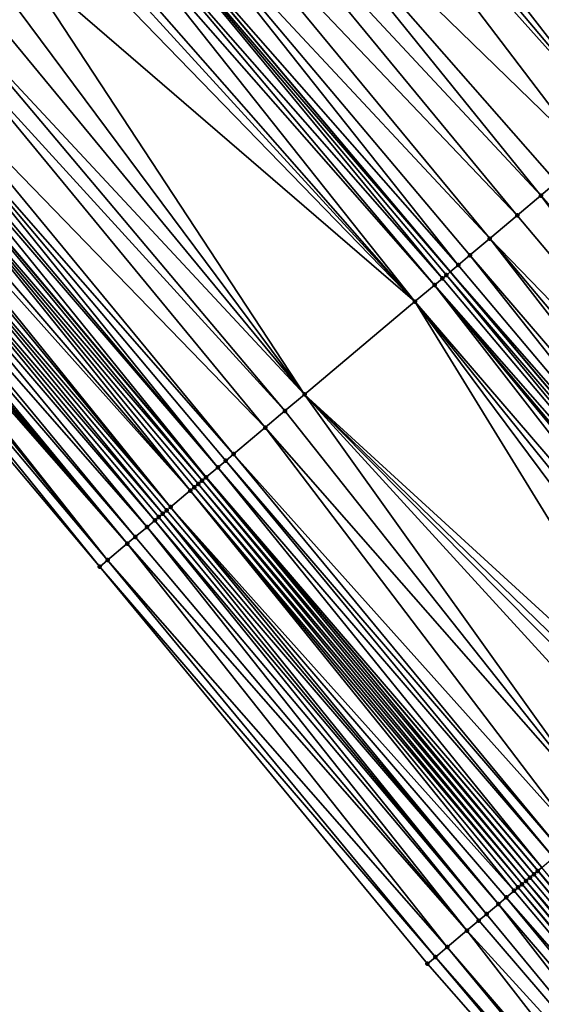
# Model space of a CAD drawing. Header units: feet. Extents: x 2004186 to 2014793, y 836912 to 864902.
# Tile 470 of 656: x 2007667 to 2007687, y 851628 to 851667. Entities that reach past the tile are written whole.
import ezdxf

# ---------------------------------------------------------------- set-up
doc = ezdxf.new("R2010")
doc.units = ezdxf.units.FT
doc.header["$LTSCALE"] = 100
doc.header["$MEASUREMENT"] = 0
for name, color, linetype, lineweight in [('EP_Travel Lane', 5, 'Continuous', 40), ('GPL_Skip Line', 2, 'Continuous', 40), ('Road Shots', 4, 'Continuous', 200), ('Road X-Section', 30, 'Continuous', 13)]:
    doc.layers.add(name, color=color, linetype=linetype, lineweight=lineweight)
doc.layers.add('I-77 SB_MM21-27-Surface-Border', color=7, linetype='Continuous')
doc.layers.add('I-77 SB_MM21-27-Surface-TIN', color=7, linetype='Continuous')

msp = doc.modelspace()

# ---------------------------------------------------------------- linework, layer by layer
at = {"layer": 'EP_Travel Lane'}
msp.add_polyline3d([(2007751.491628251, 851557.1347434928, 433.8221837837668), (2007738.599280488, 851572.4246686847, 433.8977102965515), (2007725.706973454, 851587.7145455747, 433.9901244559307), (2007712.814590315, 851603.0045127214, 434.0509528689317), (2007699.922222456, 851618.2944617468, 434.1181382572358), (2007687.02989276, 851633.584365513, 434.2011402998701), (2007674.137544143, 851648.8742917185, 434.2763241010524), (2007661.245206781, 851664.1642045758, 434.3561411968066), (2007648.352864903, 851679.4541227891, 434.4341039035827), (2007635.435319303, 851694.7164796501, 434.5035539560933), (2007622.506948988, 851709.976055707, 434.5856615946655), (2007609.578546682, 851725.2356695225, 434.6450565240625), (2007596.650155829, 851740.4952698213, 434.712679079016), (2007583.721765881, 851755.7548690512, 434.7808641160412), (2007570.793330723, 851771.014521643, 434.817005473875), (2007557.86489253, 851786.2741778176, 434.8509902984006)], dxfattribs=at)
at = {"layer": 'GPL_Skip Line'}
msp.add_polyline3d([(2007773.794784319, 851549.7693348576, 433.9359613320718), (2007760.925126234, 851565.0783076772, 434.0207287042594), (2007748.042018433, 851580.3759649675, 434.1063569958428), (2007735.158961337, 851595.6735620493, 434.2130335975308), (2007722.275788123, 851610.9712970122, 434.2715080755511), (2007709.392666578, 851626.2689706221, 434.3514310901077), (2007696.509546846, 851641.5666420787, 434.4321068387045), (2007683.62636174, 851656.8643911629, 434.4856448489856), (2007670.743281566, 851672.1620156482, 434.5827413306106), (2007657.860085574, 851687.4597776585, 434.6317604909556), (2007644.972511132, 851702.753757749, 434.7048551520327), (2007632.083729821, 851718.0467450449, 434.7708450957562), (2007619.194925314, 851733.3397598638, 434.8203452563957), (2007606.306136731, 851748.632755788, 434.8811657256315), (2007593.417325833, 851763.9257781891, 434.9261233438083), (2007580.528480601, 851779.2188413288, 434.9466733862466)], dxfattribs=at)
at = {"layer": 'I-77 SB_MM21-27-Surface-Border', "color": 3, "linetype": 'ByBlock', "lineweight": -2}
msp.add_polyline3d([(2007748.533134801, 851554.6438191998, 433.6980533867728), (2007735.956018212, 851570.1990990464, 433.7983532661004), (2007722.46096869, 851584.9814628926, 433.8715719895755), (2007709.577796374, 851600.2791967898, 433.9304032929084), (2007695.929557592, 851614.9329793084, 433.9159079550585), (2007682.740472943, 851629.9729969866, 433.9928326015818), (2007670.010384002, 851645.3994379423, 434.0954761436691), (2007657.127339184, 851660.6970204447, 434.2072325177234), (2007644.244259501, 851675.9946443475, 434.3045426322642), (2007631.514199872, 851691.412070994, 434.4080055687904), (2007618.778440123, 851706.8338388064, 434.5386518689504), (2007606.348436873, 851722.5135077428, 434.5947988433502), (2007593.765561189, 851738.064219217, 434.692449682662), (2007581.794372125, 851754.1305269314, 434.7645303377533), (2007568.599676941, 851769.1657998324, 434.793076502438), (2007555.863779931, 851784.58773051, 434.8261248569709)], dxfattribs=at)
at = {"layer": 'I-77 SB_MM21-27-Surface-TIN', "color": 128, "linetype": 'ByBlock', "lineweight": -2}
for points in [[(2007680.227551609, 851680.1500455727, 434.4320473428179), (2007680.074587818, 851680.0211965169, 434.4379260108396), (2007693.11066745, 851664.8523787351, 434.3497449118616)], [(2007680.227551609, 851680.1500455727, 434.4320473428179), (2007693.263614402, 851664.9812477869, 434.3368755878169), (2007680.380496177, 851680.2789174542, 434.4181888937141)], [(2007680.227551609, 851680.1500455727, 434.4320473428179), (2007693.11066745, 851664.8523787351, 434.3497449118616), (2007693.263614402, 851664.9812477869, 434.3368755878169)], [(2007680.380496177, 851680.2789174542, 434.4181888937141), (2007695.251897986, 851666.6565772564, 434.1584584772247), (2007695.404835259, 851666.785457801, 434.1415714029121)], [(2007680.380496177, 851680.2789174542, 434.4181888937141), (2007695.098955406, 851666.5277030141, 434.1731423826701), (2007695.251897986, 851666.6565772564, 434.1584584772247)], [(2007680.380496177, 851680.2789174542, 434.4181888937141), (2007694.487172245, 851666.0122212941, 434.2265469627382), (2007695.098955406, 851666.5277030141, 434.1731423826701)], [(2007680.380496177, 851680.2789174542, 434.4181888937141), (2007694.334207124, 851665.8833738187, 434.2318733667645), (2007694.487172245, 851666.0122212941, 434.2265469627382)], [(2007680.380496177, 851680.2789174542, 434.4181888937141), (2007694.181256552, 851665.7545090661, 434.2432397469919), (2007694.334207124, 851665.8833738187, 434.2318733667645)], [(2007680.380496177, 851680.2789174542, 434.4181888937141), (2007693.569472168, 851665.2390287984, 434.2961366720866), (2007694.181256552, 851665.7545090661, 434.2432397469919)], [(2007680.380496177, 851680.2789174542, 434.4181888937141), (2007693.4165386, 851665.1101438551, 434.3145615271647), (2007693.569472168, 851665.2390287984, 434.2961366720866)], [(2007680.380496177, 851680.2789174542, 434.4181888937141), (2007693.263614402, 851664.9812477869, 434.3368755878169), (2007693.4165386, 851665.1101438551, 434.3145615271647)], [(2007679.462713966, 851679.5058224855, 434.4536828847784), (2007692.498781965, 851664.337018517, 434.3606735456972), (2007679.701829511, 851679.7072807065, 434.4364692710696)], [(2007679.768616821, 851679.7635499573, 434.4316613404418), (2007679.701829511, 851679.7072807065, 434.4364692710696), (2007692.651727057, 851664.4658897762, 434.3470324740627)], [(2007692.498781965, 851664.337018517, 434.3606735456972), (2007692.573054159, 851664.3996001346, 434.354049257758), (2007679.701829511, 851679.7072807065, 434.4364692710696)], [(2007692.651727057, 851664.4658897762, 434.3470324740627), (2007679.701829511, 851679.7072807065, 434.4364692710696), (2007692.573054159, 851664.3996001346, 434.354049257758)], [(2007679.921608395, 851679.8923660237, 434.4373154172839), (2007679.768616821, 851679.7635499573, 434.4316613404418), (2007692.651727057, 851664.4658897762, 434.3470324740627)], [(2007680.074587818, 851680.0211965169, 434.4379260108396), (2007679.921608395, 851679.8923660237, 434.4373154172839), (2007692.804716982, 851664.5947077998, 434.3520021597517)], [(2007679.921608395, 851679.8923660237, 434.4373154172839), (2007692.651727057, 851664.4658897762, 434.3470324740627), (2007692.804716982, 851664.5947077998, 434.3520021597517)], [(2007680.074587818, 851680.0211965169, 434.4379260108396), (2007692.957700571, 851664.7235333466, 434.354341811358), (2007693.11066745, 851664.8523787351, 434.3497449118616)], [(2007680.074587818, 851680.0211965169, 434.4379260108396), (2007692.804716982, 851664.5947077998, 434.3520021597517), (2007692.957700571, 851664.7235333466, 434.354341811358)], [(2007679.462713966, 851679.5058224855, 434.4536828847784), (2007679.003820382, 851679.1192779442, 434.4704010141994), (2007692.039895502, 851663.9504655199, 434.3803482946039)], [(2007679.462713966, 851679.5058224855, 434.4536828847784), (2007692.345827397, 851664.2081585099, 434.3703809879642), (2007692.498781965, 851664.337018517, 434.3606735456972)], [(2007679.462713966, 851679.5058224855, 434.4536828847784), (2007692.039895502, 851663.9504655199, 434.3803482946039), (2007692.345827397, 851664.2081585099, 434.3703809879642)], [(2007679.003820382, 851679.1192779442, 434.4704010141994), (2007678.544915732, 851678.7327465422, 434.4825257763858), (2007691.886923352, 851663.8216263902, 434.3827571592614)], [(2007679.003820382, 851679.1192779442, 434.4704010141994), (2007691.886923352, 851663.8216263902, 434.3827571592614), (2007692.039895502, 851663.9504655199, 434.3803482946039)], [(2007678.544915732, 851678.7327465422, 434.4825257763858), (2007677.933028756, 851678.2173880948, 434.4928346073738), (2007691.122062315, 851663.1774310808, 434.3946828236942)], [(2007678.544915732, 851678.7327465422, 434.4825257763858), (2007691.122062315, 851663.1774310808, 434.3946828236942), (2007691.886923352, 851663.8216263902, 434.3827571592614)], [(2007677.933028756, 851678.2173880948, 434.4928346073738), (2007677.3211309, 851677.7020425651, 434.4986275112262), (2007690.204217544, 851662.404410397, 434.4042086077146)], [(2007677.933028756, 851678.2173880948, 434.4928346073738), (2007690.204217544, 851662.404410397, 434.4042086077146), (2007691.122062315, 851663.1774310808, 434.3946828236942)], [(2007677.3211309, 851677.7020425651, 434.4986275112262), (2007676.862209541, 851677.315531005, 434.5038156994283), (2007690.204217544, 851662.404410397, 434.4042086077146)], [(2007676.862209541, 851677.315531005, 434.5038156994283), (2007674.567593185, 851675.3829845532, 434.5257892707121), (2007688.980429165, 851661.3737106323, 434.4188393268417)], [(2007676.862209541, 851677.315531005, 434.5038156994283), (2007688.980429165, 851661.3737106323, 434.4188393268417), (2007690.204217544, 851662.404410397, 434.4042086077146)], [(2007674.567593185, 851675.3829845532, 434.5257892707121), (2007673.496772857, 851674.4811287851, 434.5363083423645), (2007687.14473076, 851659.8276797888, 434.4342117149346)], [(2007674.567593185, 851675.3829845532, 434.5257892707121), (2007687.756627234, 851660.3430269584, 434.4278447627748), (2007688.980429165, 851661.3737106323, 434.4188393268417)], [(2007674.567593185, 851675.3829845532, 434.5257892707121), (2007687.14473076, 851659.8276797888, 434.4342117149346), (2007687.756627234, 851660.3430269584, 434.4278447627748)], [(2007673.496772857, 851674.4811287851, 434.5363083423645), (2007672.425967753, 851673.5792549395, 434.5531471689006), (2007686.226887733, 851659.0546570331, 434.4444618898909)], [(2007673.496772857, 851674.4811287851, 434.5363083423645), (2007686.226887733, 851659.0546570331, 434.4444618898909), (2007687.14473076, 851659.8276797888, 434.4342117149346)], [(2007672.425967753, 851673.5792549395, 434.5531471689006), (2007671.508145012, 851672.8062080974, 434.5718165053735), (2007685.156083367, 851658.1527823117, 434.4616081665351)], [(2007672.425967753, 851673.5792549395, 434.5531471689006), (2007685.156083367, 851658.1527823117, 434.4616081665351), (2007686.226887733, 851659.0546570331, 434.4444618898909)], [(2007671.508145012, 851672.8062080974, 434.5718165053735), (2007670.743281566, 851672.1620156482, 434.5827413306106), (2007683.932306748, 851657.1220685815, 434.4811210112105)], [(2007671.508145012, 851672.8062080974, 434.5718165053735), (2007684.391228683, 851657.5085794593, 434.4761707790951), (2007685.156083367, 851658.1527823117, 434.4616081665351)], [(2007671.508145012, 851672.8062080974, 434.5718165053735), (2007683.932306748, 851657.1220685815, 434.4811210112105), (2007684.391228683, 851657.5085794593, 434.4761707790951)], [(2007670.590302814, 851672.0331843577, 434.5824094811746), (2007670.131369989, 851671.646686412, 434.5828381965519), (2007683.320405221, 851656.6067274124, 434.4853902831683)], [(2007670.590302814, 851672.0331843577, 434.5824094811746), (2007683.62636174, 851656.8643911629, 434.4856448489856), (2007670.743281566, 851672.1620156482, 434.5827413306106)], [(2007670.590302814, 851672.0331843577, 434.5824094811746), (2007683.473389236, 851656.7355524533, 434.4879067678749), (2007683.62636174, 851656.8643911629, 434.4856448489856)], [(2007670.590302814, 851672.0331843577, 434.5824094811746), (2007683.320405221, 851656.6067274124, 434.4853902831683), (2007683.473389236, 851656.7355524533, 434.4879067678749)], [(2007683.932306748, 851657.1220685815, 434.4811210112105), (2007670.743281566, 851672.1620156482, 434.5827413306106), (2007683.62636174, 851656.8643911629, 434.4856448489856)], [(2007670.131369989, 851671.646686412, 434.5828381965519), (2007669.825402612, 851671.3890355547, 434.578075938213), (2007683.01445113, 851656.3490607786, 434.4861437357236)], [(2007670.131369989, 851671.646686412, 434.5828381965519), (2007683.01445113, 851656.3490607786, 434.4861437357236), (2007683.320405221, 851656.6067274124, 434.4853902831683)], [(2007669.825402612, 851671.3890355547, 434.578075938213), (2007669.060461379, 851670.7449354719, 434.5567103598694), (2007682.249515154, 851655.704954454, 434.4669611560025)], [(2007669.825402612, 851671.3890355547, 434.578075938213), (2007682.249515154, 851655.704954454, 434.4669611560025), (2007683.01445113, 851656.3490607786, 434.4861437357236)], [(2007668.754487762, 851670.4872920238, 434.5493578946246), (2007668.295522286, 851670.1008328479, 434.5362331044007), (2007682.249515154, 851655.704954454, 434.4669611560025)], [(2007669.060461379, 851670.7449354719, 434.5567103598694), (2007668.754487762, 851670.4872920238, 434.5493578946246), (2007682.249515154, 851655.704954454, 434.4669611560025)], [(2007668.295522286, 851670.1008328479, 434.5362331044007), (2007666.918628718, 851668.9414519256, 434.4980452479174), (2007682.249515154, 851655.704954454, 434.4669611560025)], [(2007666.918628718, 851668.9414519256, 434.4980452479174), (2007666.000706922, 851668.1685227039, 434.4755955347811), (2007677.965873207, 851652.0979596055, 434.3593394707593)], [(2007666.918628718, 851668.9414519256, 434.4980452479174), (2007677.965873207, 851652.0979596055, 434.3593394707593), (2007682.249515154, 851655.704954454, 434.4669611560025)], [(2007666.000706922, 851668.1685227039, 434.4755955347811), (2007665.235763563, 851667.5244251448, 434.4533475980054), (2007677.965873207, 851652.0979596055, 434.3593394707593)], [(2007665.235763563, 851667.5244251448, 434.4533475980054), (2007664.31784365, 851666.751493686, 434.4316799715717), (2007677.965873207, 851652.0979596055, 434.3593394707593)], [(2007664.31784365, 851666.751493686, 434.4316799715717), (2007663.705895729, 851666.2362076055, 434.4166900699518), (2007677.200951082, 851651.4538368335, 434.3459067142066)], [(2007664.31784365, 851666.751493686, 434.4316799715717), (2007677.200951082, 851651.4538368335, 434.3459067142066), (2007677.965873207, 851652.0979596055, 434.3593394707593)], [(2007663.705895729, 851666.2362076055, 434.4166900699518), (2007662.482017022, 851665.2056150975, 434.3938231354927), (2007676.436023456, 851650.8097205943, 434.3301901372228)], [(2007663.705895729, 851666.2362076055, 434.4166900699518), (2007676.436023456, 851650.8097205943, 434.3301901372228), (2007677.200951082, 851651.4538368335, 434.3459067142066)], [(2007662.482017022, 851665.2056150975, 434.3938231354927), (2007662.023054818, 851664.8191520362, 434.3820565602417), (2007675.212149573, 851649.7791223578, 434.3093274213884)], [(2007662.482017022, 851665.2056150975, 434.3938231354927), (2007675.212149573, 851649.7791223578, 434.3093274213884), (2007676.436023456, 851650.8097205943, 434.3301901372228)], [(2007662.023054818, 851664.8191520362, 434.3820565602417), (2007661.71706845, 851664.5615237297, 434.3694108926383), (2007674.600188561, 851649.2638518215, 434.288904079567)], [(2007662.023054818, 851664.8191520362, 434.3820565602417), (2007674.906176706, 851649.5214780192, 434.3022867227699), (2007675.212149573, 851649.7791223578, 434.3093274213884)], [(2007662.023054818, 851664.8191520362, 434.3820565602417), (2007674.600188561, 851649.2638518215, 434.288904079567), (2007674.906176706, 851649.5214780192, 434.3022867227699)], [(2007661.564082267, 851664.4327012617, 434.3659947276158), (2007661.258101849, 851664.175065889, 434.3558191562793), (2007674.141224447, 851648.8773910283, 434.2763452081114)], [(2007661.71706845, 851664.5615237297, 434.3694108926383), (2007661.564082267, 851664.4327012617, 434.3659947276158), (2007674.600188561, 851649.2638518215, 434.288904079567)], [(2007661.564082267, 851664.4327012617, 434.3659947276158), (2007674.141224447, 851648.8773910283, 434.2763452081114), (2007674.600188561, 851649.2638518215, 434.288904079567)], [(2007660.95216435, 851663.917379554, 434.3634596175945), (2007673.988244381, 851648.7485612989, 434.2754678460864), (2007661.245206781, 851664.1642045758, 434.3561411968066)], [(2007661.258101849, 851664.175065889, 434.3558191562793), (2007661.245206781, 851664.1642045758, 434.3561411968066), (2007674.137544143, 851648.8742917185, 434.2763241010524)], [(2007673.988244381, 851648.7485612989, 434.2754678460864), (2007674.137544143, 851648.8742917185, 434.2763241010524), (2007661.245206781, 851664.1642045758, 434.3561411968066)], [(2007661.258101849, 851664.175065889, 434.3558191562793), (2007674.137544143, 851648.8742917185, 434.2763241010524), (2007674.141224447, 851648.8773910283, 434.2763452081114)], [(2007660.95216435, 851663.917379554, 434.3634596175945), (2007660.493222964, 851663.5308917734, 434.3603347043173), (2007673.529242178, 851648.362145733, 434.2470978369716)], [(2007660.95216435, 851663.917379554, 434.3634596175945), (2007673.835255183, 851648.6197424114, 434.2708002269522), (2007673.988244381, 851648.7485612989, 434.2754678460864)], [(2007660.95216435, 851663.917379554, 434.3634596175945), (2007673.682241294, 851648.4909528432, 434.2558827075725), (2007673.835255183, 851648.6197424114, 434.2708002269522)], [(2007660.95216435, 851663.917379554, 434.3634596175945), (2007673.529242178, 851648.362145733, 434.2470978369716), (2007673.682241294, 851648.4909528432, 434.2558827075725)], [(2007660.187249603, 851663.2732480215, 434.353088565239), (2007660.034252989, 851663.1444379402, 434.3453420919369), (2007672.764293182, 851647.718054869, 434.2225103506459)], [(2007660.493222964, 851663.5308917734, 434.3603347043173), (2007660.187249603, 851663.2732480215, 434.353088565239), (2007673.529242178, 851648.362145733, 434.2470978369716)], [(2007660.187249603, 851663.2732480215, 434.353088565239), (2007672.764293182, 851647.718054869, 434.2225103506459), (2007673.529242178, 851648.362145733, 434.2470978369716)], [(2007659.728234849, 851662.8868473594, 434.3195077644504), (2007659.422272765, 851662.629190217, 434.3169427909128), (2007672.458307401, 851647.460425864, 434.2101091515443)], [(2007660.034252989, 851663.1444379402, 434.3453420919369), (2007659.728234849, 851662.8868473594, 434.3195077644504), (2007672.764293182, 851647.718054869, 434.2225103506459)], [(2007659.728234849, 851662.8868473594, 434.3195077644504), (2007672.611297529, 851647.5892436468, 434.2151629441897), (2007672.764293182, 851647.718054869, 434.2225103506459)], [(2007659.728234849, 851662.8868473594, 434.3195077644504), (2007672.458307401, 851647.460425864, 434.2101091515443), (2007672.611297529, 851647.5892436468, 434.2151629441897)], [(2007659.422272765, 851662.629190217, 434.3169427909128), (2007659.116287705, 851662.3715603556, 434.3048405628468), (2007672.152330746, 851647.2027860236, 434.2014959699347)], [(2007659.422272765, 851662.629190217, 434.3169427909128), (2007672.305322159, 851647.3316022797, 434.2070834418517), (2007672.458307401, 851647.460425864, 434.2101091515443)], [(2007659.422272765, 851662.629190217, 434.3169427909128), (2007672.152330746, 851647.2027860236, 434.2014959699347), (2007672.305322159, 851647.3316022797, 434.2070834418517)], [(2007659.116287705, 851662.3715603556, 434.3048405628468), (2007658.657298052, 851661.9851298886, 434.2816793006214), (2007671.846325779, 851646.9451798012, 434.1811300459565)], [(2007659.116287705, 851662.3715603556, 434.3048405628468), (2007671.846325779, 851646.9451798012, 434.1811300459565), (2007672.152330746, 851647.2027860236, 434.2014959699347)], [(2007658.351289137, 851661.7275283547, 434.2596741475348), (2007658.198292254, 851661.5987185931, 434.2518158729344), (2007671.081369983, 851646.3010970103, 434.1537203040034)], [(2007658.657298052, 851661.9851298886, 434.2816793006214), (2007658.351289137, 851661.7275283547, 434.2596741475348), (2007671.387358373, 851646.5587229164, 434.1672048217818)], [(2007658.351289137, 851661.7275283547, 434.2596741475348), (2007671.081369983, 851646.3010970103, 434.1537203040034), (2007671.387358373, 851646.5587229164, 434.1672048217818)], [(2007658.657298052, 851661.9851298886, 434.2816793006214), (2007671.387358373, 851646.5587229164, 434.1672048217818), (2007671.846325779, 851646.9451798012, 434.1811300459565)], [(2007657.892325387, 851661.3410671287, 434.2472659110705), (2007657.739337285, 851661.2122469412, 434.2430525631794), (2007670.316376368, 851645.6570591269, 434.110611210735)], [(2007658.045304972, 851661.4698974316, 434.2479430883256), (2007657.892325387, 851661.3410671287, 434.2472659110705), (2007671.081369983, 851646.3010970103, 434.1537203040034)], [(2007657.892325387, 851661.3410671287, 434.2472659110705), (2007670.316376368, 851645.6570591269, 434.110611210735), (2007671.081369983, 851646.3010970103, 434.1537203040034)], [(2007658.198292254, 851661.5987185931, 434.2518158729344), (2007658.045304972, 851661.4698974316, 434.2479430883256), (2007671.081369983, 851646.3010970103, 434.1537203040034)], [(2007657.433347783, 851660.9546223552, 434.2291060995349), (2007657.127339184, 851660.6970204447, 434.2072325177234), (2007670.010384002, 851645.3994379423, 434.0954761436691)], [(2007657.739337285, 851661.2122469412, 434.2430525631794), (2007657.433347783, 851660.9546223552, 434.2291060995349), (2007670.316376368, 851645.6570591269, 434.110611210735)], [(2007657.433347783, 851660.9546223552, 434.2291060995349), (2007670.010384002, 851645.3994379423, 434.0954761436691), (2007670.316376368, 851645.6570591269, 434.110611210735)], [(2007687.756627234, 851660.3430269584, 434.4278447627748), (2007687.14473076, 851659.8276797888, 434.4342117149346), (2007700.333849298, 851644.7876218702, 434.3713538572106)], [(2007687.14473076, 851659.8276797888, 434.4342117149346), (2007686.226887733, 851659.0546570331, 434.4444618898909), (2007699.110051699, 851643.7569330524, 434.382154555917)], [(2007687.14473076, 851659.8276797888, 434.4342117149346), (2007699.110051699, 851643.7569330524, 434.382154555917), (2007700.333849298, 851644.7876218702, 434.3713538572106)], [(2007686.226887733, 851659.0546570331, 434.4444618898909), (2007685.156083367, 851658.1527823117, 434.4616081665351), (2007699.110051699, 851643.7569330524, 434.382154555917)], [(2007685.156083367, 851658.1527823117, 434.4616081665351), (2007684.391228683, 851657.5085794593, 434.4761707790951), (2007697.427372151, 851642.3396858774, 434.4145026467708)], [(2007685.156083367, 851658.1527823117, 434.4616081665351), (2007698.039247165, 851642.8550585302, 434.3992285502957), (2007699.110051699, 851643.7569330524, 434.382154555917)], [(2007685.156083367, 851658.1527823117, 434.4616081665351), (2007697.427372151, 851642.3396858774, 434.4145026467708), (2007698.039247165, 851642.8550585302, 434.3992285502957)], [(2007684.391228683, 851657.5085794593, 434.4761707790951), (2007683.932306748, 851657.1220685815, 434.4811210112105), (2007696.815484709, 851641.8243279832, 434.4246173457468)], [(2007684.391228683, 851657.5085794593, 434.4761707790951), (2007696.815484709, 851641.8243279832, 434.4246173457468), (2007697.427372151, 851642.3396858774, 434.4145026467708)], [(2007683.932306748, 851657.1220685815, 434.4811210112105), (2007683.62636174, 851656.8643911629, 434.4856448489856), (2007696.815484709, 851641.8243279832, 434.4246173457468)], [(2007683.473389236, 851656.7355524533, 434.4879067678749), (2007683.320405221, 851656.6067274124, 434.4853902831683), (2007696.203591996, 851641.308976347, 434.4325443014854)], [(2007683.473389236, 851656.7355524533, 434.4879067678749), (2007696.509546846, 851641.5666420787, 434.4321068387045), (2007683.62636174, 851656.8643911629, 434.4856448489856)], [(2007683.473389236, 851656.7355524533, 434.4879067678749), (2007696.203591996, 851641.308976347, 434.4325443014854), (2007696.509546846, 851641.5666420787, 434.4321068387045)], [(2007696.815484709, 851641.8243279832, 434.4246173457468), (2007683.62636174, 851656.8643911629, 434.4856448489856), (2007696.509546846, 851641.5666420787, 434.4321068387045)], [(2007683.01445113, 851656.3490607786, 434.4861437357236), (2007682.249515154, 851655.704954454, 434.4669611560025), (2007695.285699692, 851640.5360121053, 434.4223361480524)], [(2007683.320405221, 851656.6067274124, 434.4853902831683), (2007683.01445113, 851656.3490607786, 434.4861437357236), (2007696.203591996, 851641.308976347, 434.4325443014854)], [(2007683.01445113, 851656.3490607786, 434.4861437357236), (2007695.897640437, 851641.0513067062, 434.4343482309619), (2007696.203591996, 851641.308976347, 434.4325443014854)], [(2007683.01445113, 851656.3490607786, 434.4861437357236), (2007695.744660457, 851640.922476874, 434.4335063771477), (2007695.897640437, 851641.0513067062, 434.4343482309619)], [(2007683.01445113, 851656.3490607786, 434.4861437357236), (2007695.285699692, 851640.5360121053, 434.4223361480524), (2007695.744660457, 851640.922476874, 434.4335063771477)], [(2007682.249515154, 851655.704954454, 434.4669611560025), (2007677.965873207, 851652.0979596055, 434.3593394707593), (2007692.837888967, 851638.4748903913, 434.3544695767)], [(2007682.249515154, 851655.704954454, 434.4669611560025), (2007694.826732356, 851640.1495551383, 434.4084384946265), (2007695.285699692, 851640.5360121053, 434.4223361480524)], [(2007682.249515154, 851655.704954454, 434.4669611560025), (2007694.214783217, 851639.6342705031, 434.3929424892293), (2007694.826732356, 851640.1495551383, 434.4084384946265)], [(2007682.249515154, 851655.704954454, 434.4669611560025), (2007692.837888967, 851638.4748903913, 434.3544695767), (2007694.214783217, 851639.6342705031, 434.3929424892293)], [(2007677.965873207, 851652.0979596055, 434.3593394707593), (2007677.200951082, 851651.4538368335, 434.3459067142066), (2007689.625154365, 851635.7696479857, 434.2724410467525)], [(2007677.965873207, 851652.0979596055, 434.3593394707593), (2007692.378929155, 851638.0884244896, 434.3436954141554), (2007692.837888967, 851638.4748903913, 434.3544695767)], [(2007677.965873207, 851652.0979596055, 434.3593394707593), (2007692.072950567, 851637.8307869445, 434.3342790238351), (2007692.378929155, 851638.0884244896, 434.3436954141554)], [(2007677.965873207, 851652.0979596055, 434.3593394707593), (2007691.461006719, 851637.3154960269, 434.3209792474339), (2007692.072950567, 851637.8307869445, 434.3342790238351)], [(2007677.965873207, 851652.0979596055, 434.3593394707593), (2007689.625154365, 851635.7696479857, 434.2724410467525), (2007691.461006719, 851637.3154960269, 434.3209792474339)], [(2007677.200951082, 851651.4538368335, 434.3459067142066), (2007676.436023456, 851650.8097205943, 434.3301901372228), (2007689.625154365, 851635.7696479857, 434.2724410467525)], [(2007676.436023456, 851650.8097205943, 434.3301901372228), (2007675.212149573, 851649.7791223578, 434.3093274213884), (2007688.554262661, 851634.8678769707, 434.2533298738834)], [(2007676.436023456, 851650.8097205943, 434.3301901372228), (2007688.554262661, 851634.8678769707, 434.2533298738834), (2007689.625154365, 851635.7696479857, 434.2724410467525)], [(2007674.906176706, 851649.5214780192, 434.3022867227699), (2007674.600188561, 851649.2638518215, 434.288904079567), (2007687.636344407, 851634.0949435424, 434.2323497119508)], [(2007675.212149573, 851649.7791223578, 434.3093274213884), (2007674.906176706, 851649.5214780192, 434.3022867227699), (2007687.942321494, 851634.3525828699, 434.2411429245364)], [(2007674.906176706, 851649.5214780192, 434.3022867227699), (2007687.636344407, 851634.0949435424, 434.2323497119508), (2007687.942321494, 851634.3525828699, 434.2411429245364)], [(2007675.212149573, 851649.7791223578, 434.3093274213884), (2007687.942321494, 851634.3525828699, 434.2411429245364), (2007688.554262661, 851634.8678769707, 434.2533298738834)], [(2007674.600188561, 851649.2638518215, 434.288904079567), (2007674.141224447, 851648.8773910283, 434.2763452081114), (2007687.17736973, 851633.7084952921, 434.2154046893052)], [(2007674.600188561, 851649.2638518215, 434.288904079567), (2007687.17736973, 851633.7084952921, 434.2154046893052), (2007687.636344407, 851634.0949435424, 434.2323497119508)], [(2007673.988244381, 851648.7485612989, 434.2754678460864), (2007673.835255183, 851648.6197424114, 434.2708002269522), (2007686.718335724, 851633.3221174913, 434.1738312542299)], [(2007673.988244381, 851648.7485612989, 434.2754678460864), (2007686.871336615, 851633.4509224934, 434.1833535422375), (2007674.137544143, 851648.8742917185, 434.2763241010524)], [(2007673.988244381, 851648.7485612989, 434.2754678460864), (2007686.718335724, 851633.3221174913, 434.1738312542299), (2007686.871336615, 851633.4509224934, 434.1833535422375)], [(2007674.141224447, 851648.8773910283, 434.2763452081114), (2007674.137544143, 851648.8742917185, 434.2763241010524), (2007687.02989276, 851633.584365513, 434.2011402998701)], [(2007687.024356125, 851633.5797053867, 434.2006047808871), (2007687.02989276, 851633.584365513, 434.2011402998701), (2007674.137544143, 851648.8742917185, 434.2763241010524)], [(2007687.024356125, 851633.5797053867, 434.2006047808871), (2007674.137544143, 851648.8742917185, 434.2763241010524), (2007686.871336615, 851633.4509224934, 434.1833535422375)], [(2007674.141224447, 851648.8773910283, 434.2763452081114), (2007687.02989276, 851633.584365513, 434.2011402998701), (2007687.17736973, 851633.7084952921, 434.2154046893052)], [(2007673.529242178, 851648.362145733, 434.2470978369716), (2007672.764293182, 851647.718054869, 434.2225103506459), (2007686.106399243, 851632.8068178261, 434.1635895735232)], [(2007673.682241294, 851648.4909528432, 434.2558827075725), (2007673.529242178, 851648.362145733, 434.2470978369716), (2007686.412379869, 851633.064452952, 434.1738518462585)], [(2007673.529242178, 851648.362145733, 434.2470978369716), (2007686.259393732, 851632.9356304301, 434.1704542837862), (2007686.412379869, 851633.064452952, 434.1738518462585)], [(2007673.529242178, 851648.362145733, 434.2470978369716), (2007686.106399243, 851632.8068178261, 434.1635895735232), (2007686.259393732, 851632.9356304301, 434.1704542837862)], [(2007673.835255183, 851648.6197424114, 434.2708002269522), (2007673.682241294, 851648.4909528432, 434.2558827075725), (2007686.565360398, 851633.193282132, 434.1749216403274)], [(2007673.682241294, 851648.4909528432, 434.2558827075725), (2007686.412379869, 851633.064452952, 434.1738518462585), (2007686.565360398, 851633.193282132, 434.1749216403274)], [(2007673.835255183, 851648.6197424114, 434.2708002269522), (2007686.565360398, 851633.193282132, 434.1749216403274), (2007686.718335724, 851633.3221174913, 434.1738312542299)], [(2007672.611297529, 851647.5892436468, 434.2151629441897), (2007672.458307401, 851647.460425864, 434.2101091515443), (2007685.494381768, 851632.2916143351, 434.1197262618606)], [(2007672.764293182, 851647.718054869, 434.2225103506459), (2007672.611297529, 851647.5892436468, 434.2151629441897), (2007685.494381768, 851632.2916143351, 434.1197262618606)], [(2007672.764293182, 851647.718054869, 434.2225103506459), (2007685.8003798, 851632.5492287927, 434.1372139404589), (2007686.106399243, 851632.8068178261, 434.1635895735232)], [(2007672.764293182, 851647.718054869, 434.2225103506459), (2007685.494381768, 851632.2916143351, 434.1197262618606), (2007685.8003798, 851632.5492287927, 434.1372139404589)], [(2007672.152330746, 851647.2027860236, 434.2014959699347), (2007671.846325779, 851646.9451798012, 434.1811300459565), (2007684.72940295, 851631.6475588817, 434.0827576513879)], [(2007672.305322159, 851647.3316022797, 434.2070834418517), (2007672.152330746, 851647.2027860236, 434.2014959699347), (2007685.035401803, 851631.9051723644, 434.1005860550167)], [(2007672.152330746, 851647.2027860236, 434.2014959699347), (2007684.72940295, 851631.6475588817, 434.0827576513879), (2007685.035401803, 851631.9051723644, 434.1005860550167)], [(2007672.458307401, 851647.460425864, 434.2101091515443), (2007672.305322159, 851647.3316022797, 434.2070834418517), (2007685.035401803, 851631.9051723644, 434.1005860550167)], [(2007672.458307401, 851647.460425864, 434.2101091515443), (2007685.035401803, 851631.9051723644, 434.1005860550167), (2007685.494381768, 851632.2916143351, 434.1197262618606)], [(2007671.846325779, 851646.9451798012, 434.1811300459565), (2007671.387358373, 851646.5587229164, 434.1672048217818), (2007684.270411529, 851631.261130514, 434.0588619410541)], [(2007671.846325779, 851646.9451798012, 434.1811300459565), (2007684.270411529, 851631.261130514, 434.0588619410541), (2007684.72940295, 851631.6475588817, 434.0827576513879)], [(2007671.387358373, 851646.5587229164, 434.1672048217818), (2007671.081369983, 851646.3010970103, 434.1537203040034), (2007684.270411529, 851631.261130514, 434.0588619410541)], [(2007671.081369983, 851646.3010970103, 434.1537203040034), (2007670.316376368, 851645.6570591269, 434.110611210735), (2007683.505441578, 851630.6170645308, 434.0255744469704)], [(2007671.081369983, 851646.3010970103, 434.1537203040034), (2007683.505441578, 851630.6170645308, 434.0255744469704), (2007684.270411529, 851631.261130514, 434.0588619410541)], [(2007670.316376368, 851645.6570591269, 434.110611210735), (2007670.010384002, 851645.3994379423, 434.0954761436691), (2007683.046468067, 851630.230614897, 434.0091131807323)], [(2007670.316376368, 851645.6570591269, 434.110611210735), (2007683.046468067, 851630.230614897, 434.0091131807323), (2007683.505441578, 851630.6170645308, 434.0255744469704)], [(2007670.010384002, 851645.3994379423, 434.0954761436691), (2007682.740472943, 851629.9729969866, 433.9928326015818), (2007683.046468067, 851630.230614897, 434.0091131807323)], [(2007686.871336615, 851633.4509224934, 434.1833535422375), (2007686.718335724, 851633.3221174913, 434.1738312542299), (2007699.601465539, 851618.0244340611, 434.0973483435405)], [(2007687.024356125, 851633.5797053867, 434.2006047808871), (2007686.871336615, 851633.4509224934, 434.1833535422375), (2007699.75446107, 851618.153245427, 434.1046457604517)], [(2007686.871336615, 851633.4509224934, 434.1833535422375), (2007699.601465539, 851618.0244340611, 434.0973483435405), (2007699.75446107, 851618.153245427, 434.1046457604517)], [(2007687.024356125, 851633.5797053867, 434.2006047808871), (2007699.922222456, 851618.2944617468, 434.1181382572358), (2007687.02989276, 851633.584365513, 434.2011402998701)], [(2007687.024356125, 851633.5797053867, 434.2006047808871), (2007699.75446107, 851618.153245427, 434.1046457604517), (2007699.922222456, 851618.2944617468, 434.1181382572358)], [(2007687.17736973, 851633.7084952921, 434.2154046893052), (2007687.02989276, 851633.584365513, 434.2011402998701), (2007699.922222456, 851618.2944617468, 434.1181382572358)], [(2007686.412379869, 851633.064452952, 434.1738518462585), (2007686.259393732, 851632.9356304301, 434.1704542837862), (2007699.142537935, 851617.6379299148, 434.0999445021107)], [(2007686.565360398, 851633.193282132, 434.1749216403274), (2007686.412379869, 851633.064452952, 434.1738518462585), (2007699.295522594, 851617.7667541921, 434.1027282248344)], [(2007686.412379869, 851633.064452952, 434.1738518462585), (2007699.142537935, 851617.6379299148, 434.0999445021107), (2007699.295522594, 851617.7667541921, 434.1027282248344)], [(2007686.718335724, 851633.3221174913, 434.1738312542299), (2007686.565360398, 851633.193282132, 434.1749216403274), (2007699.601465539, 851618.0244340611, 434.0973483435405)], [(2007686.565360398, 851633.193282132, 434.1749216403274), (2007699.295522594, 851617.7667541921, 434.1027282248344), (2007699.601465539, 851618.0244340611, 434.0973483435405)], [(2007686.106399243, 851632.8068178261, 434.1635895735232), (2007685.8003798, 851632.5492287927, 434.1372139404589), (2007698.989539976, 851617.5091214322, 434.0916391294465)], [(2007686.259393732, 851632.9356304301, 434.1704542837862), (2007686.106399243, 851632.8068178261, 434.1635895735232), (2007698.989539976, 851617.5091214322, 434.0916391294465)], [(2007686.259393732, 851632.9356304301, 434.1704542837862), (2007698.989539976, 851617.5091214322, 434.0916391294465), (2007699.142537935, 851617.6379299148, 434.0999445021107)], [(2007685.494381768, 851632.2916143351, 434.1197262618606), (2007685.035401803, 851631.9051723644, 434.1005860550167), (2007697.765524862, 851616.4786908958, 434.0121477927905)], [(2007685.8003798, 851632.5492287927, 434.1372139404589), (2007685.494381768, 851632.2916143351, 434.1197262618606), (2007698.530534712, 851617.1227095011, 434.0619976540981)], [(2007685.494381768, 851632.2916143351, 434.1197262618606), (2007697.765524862, 851616.4786908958, 434.0121477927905), (2007698.530534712, 851617.1227095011, 434.0619976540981)], [(2007685.8003798, 851632.5492287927, 434.1372139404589), (2007698.530534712, 851617.1227095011, 434.0619976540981), (2007698.989539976, 851617.5091214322, 434.0916391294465)], [(2007685.035401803, 851631.9051723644, 434.1005860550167), (2007684.72940295, 851631.6475588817, 434.0827576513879), (2007697.765524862, 851616.4786908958, 434.0121477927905)], [(2007684.72940295, 851631.6475588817, 434.0827576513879), (2007684.270411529, 851631.261130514, 434.0588619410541), (2007697.765524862, 851616.4786908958, 434.0121477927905)], [(2007684.270411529, 851631.261130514, 434.0588619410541), (2007683.505441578, 851630.6170645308, 434.0255744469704), (2007696.541536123, 851615.4482290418, 433.9436048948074)], [(2007684.270411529, 851631.261130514, 434.0588619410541), (2007696.541536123, 851615.4482290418, 433.9436048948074), (2007697.765524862, 851616.4786908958, 434.0121477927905)], [(2007683.505441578, 851630.6170645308, 434.0255744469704), (2007683.046468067, 851630.230614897, 434.0091131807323), (2007696.235552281, 851615.1905977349, 433.9320078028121)], [(2007683.505441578, 851630.6170645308, 434.0255744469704), (2007696.235552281, 851615.1905977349, 433.9320078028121), (2007696.541536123, 851615.4482290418, 433.9436048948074)], [(2007683.046468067, 851630.230614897, 434.0091131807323), (2007682.740472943, 851629.9729969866, 433.9928326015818), (2007695.929557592, 851614.9329793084, 433.9159079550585)], [(2007683.046468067, 851630.230614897, 434.0091131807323), (2007695.929557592, 851614.9329793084, 433.9159079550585), (2007696.235552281, 851615.1905977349, 433.9320078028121)]]:
    msp.add_3dface(points, dxfattribs=at)
at = {"layer": 'Road Shots', "lineweight": 100}
for p in [(2007687.14473076, 851659.8276797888, 434.4342117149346), (2007686.226887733, 851659.0546570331, 434.4444618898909), (2007685.156083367, 851658.1527823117, 434.4616081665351), (2007684.391228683, 851657.5085794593, 434.4761707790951), (2007683.932306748, 851657.1220685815, 434.4811210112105), (2007683.473389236, 851656.7355524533, 434.4879067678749), (2007683.01445113, 851656.3490607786, 434.4861437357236), (2007683.320405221, 851656.6067274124, 434.4853902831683), (2007682.249515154, 851655.704954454, 434.4669611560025), (2007677.965873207, 851652.0979596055, 434.3593394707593), (2007677.200951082, 851651.4538368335, 434.3459067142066), (2007676.436023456, 851650.8097205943, 434.3301901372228), (2007674.906176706, 851649.5214780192, 434.3022867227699), (2007675.212149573, 851649.7791223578, 434.3093274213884), (2007674.600188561, 851649.2638518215, 434.288904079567), (2007673.988244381, 851648.7485612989, 434.2754678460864), (2007674.141224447, 851648.8773910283, 434.2763452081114), (2007673.529242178, 851648.362145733, 434.2470978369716), (2007673.682241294, 851648.4909528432, 434.2558827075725), (2007673.835255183, 851648.6197424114, 434.2708002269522), (2007672.611297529, 851647.5892436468, 434.2151629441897), (2007672.764293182, 851647.718054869, 434.2225103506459), (2007672.152330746, 851647.2027860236, 434.2014959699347), (2007672.305322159, 851647.3316022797, 434.2070834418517), (2007672.458307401, 851647.460425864, 434.2101091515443), (2007671.846325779, 851646.9451798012, 434.1811300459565), (2007671.387358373, 851646.5587229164, 434.1672048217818), (2007671.081369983, 851646.3010970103, 434.1537203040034), (2007670.316376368, 851645.6570591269, 434.110611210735), (2007670.010384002, 851645.3994379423, 434.0954761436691), (2007686.871336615, 851633.4509224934, 434.1833535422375), (2007687.024356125, 851633.5797053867, 434.2006047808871), (2007686.412379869, 851633.064452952, 434.1738518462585), (2007686.565360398, 851633.193282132, 434.1749216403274), (2007686.718335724, 851633.3221174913, 434.1738312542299), (2007686.106399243, 851632.8068178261, 434.1635895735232), (2007686.259393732, 851632.9356304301, 434.1704542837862), (2007685.494381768, 851632.2916143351, 434.1197262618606), (2007685.8003798, 851632.5492287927, 434.1372139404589), (2007685.035401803, 851631.9051723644, 434.1005860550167), (2007684.72940295, 851631.6475588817, 434.0827576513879), (2007684.270411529, 851631.261130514, 434.0588619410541), (2007683.505441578, 851630.6170645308, 434.0255744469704), (2007682.740472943, 851629.9729969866, 433.9928326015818), (2007683.046468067, 851630.230614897, 434.0091131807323)]:
    msp.add_point(p, dxfattribs=at)
at = {"layer": 'Road X-Section', "extrusion": (-0.6441566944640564, 0.7648844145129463, 0.003739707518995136), "elevation": -641822.1613517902, "flags": 128}
msp.add_lwpolyline([(-2084243.160336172, 2834.454215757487), (-2084243.560336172, 2834.476089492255), (-2084243.960336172, 2834.490036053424), (-2084244.160336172, 2834.494249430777), (-2084244.360336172, 2834.494926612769), (-2084244.560336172, 2834.49879942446), (-2084244.760336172, 2834.506657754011), (-2084245.160336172, 2834.528663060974), (-2084245.760336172, 2834.551824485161), (-2084246.160336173, 2834.563926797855), (-2084246.560336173, 2834.566491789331), (-2084246.960336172, 2834.59232629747), (-2084247.160336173, 2834.600072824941), (-2084247.560336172, 2834.607319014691), (-2084248.160336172, 2834.610443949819), (-2084248.560336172, 2834.602803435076), (-2084248.960336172, 2834.612979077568), (-2084249.160336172, 2834.616395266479), (-2084249.560336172, 2834.629041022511), (-2084250.160336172, 2834.640807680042), (-2084251.760336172, 2834.663674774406), (-2084252.560336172, 2834.678664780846), (-2084253.760336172, 2834.700332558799), (-2084254.760336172, 2834.722580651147), (-2084255.960336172, 2834.745030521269), (-2084257.760336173, 2834.783218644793), (-2084258.360336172, 2834.796343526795), (-2084258.760336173, 2834.803696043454), (-2084259.760336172, 2834.825061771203), (-2084260.160336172, 2834.829824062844), (-2084260.760336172, 2834.829395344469), (-2084260.960336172, 2834.829727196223), (-2084261.960336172, 2834.818802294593), (-2084263.160336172, 2834.800132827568), (-2084264.560336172, 2834.783293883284), (-2084265.960336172, 2834.772774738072), (-2084268.960336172, 2834.750801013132), (-2084269.560336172, 2834.74561278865), (-2084270.360336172, 2834.739819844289), (-2084271.160336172, 2834.729510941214), (-2084271.760336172, 2834.717386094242), (-2084272.360336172, 2834.700667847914), (-2084272.760336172, 2834.678646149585), (-2084272.960336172, 2834.684300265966), (-2084273.160336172, 2834.684910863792), (-2084273.360336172, 2834.67903215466), (-2084273.560336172, 2834.665173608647)], dxfattribs=at)
at = {"layer": 'Road X-Section', "extrusion": (-0.6441566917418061, 0.7648844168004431, 0.003739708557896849), "elevation": -641842.1539377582, "flags": 128}
msp.add_lwpolyline([(-2084243.162618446, 2834.417892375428), (-2084243.562618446, 2834.433027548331), (-2084244.562618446, 2834.476136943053), (-2084244.962618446, 2834.489621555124), (-2084245.562618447, 2834.503546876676), (-2084245.962618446, 2834.523912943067), (-2084246.162618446, 2834.529500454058), (-2084246.362618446, 2834.532526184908), (-2084246.562618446, 2834.537580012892), (-2084246.762618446, 2834.544927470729), (-2084247.762618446, 2834.569515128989), (-2084247.962618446, 2834.578300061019), (-2084248.162618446, 2834.593217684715), (-2084248.362618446, 2834.597885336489), (-2084248.562618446, 2834.598762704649), (-2084249.162618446, 2834.611321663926), (-2084249.562618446, 2834.624704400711), (-2084249.962618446, 2834.631745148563), (-2084251.562618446, 2834.652608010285), (-2084252.562618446, 2834.668324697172), (-2084253.562618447, 2834.681757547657), (-2084259.162618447, 2834.789379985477), (-2084260.162618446, 2834.808562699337), (-2084260.562618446, 2834.807809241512), (-2084260.762618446, 2834.810325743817), (-2084261.362618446, 2834.8035399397), (-2084261.962618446, 2834.798589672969), (-2084262.962618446, 2834.784026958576), (-2084264.362618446, 2834.766880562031), (-2084265.562618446, 2834.756630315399), (-2084266.362618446, 2834.750263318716), (-2084267.962618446, 2834.741257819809), (-2084269.562618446, 2834.726626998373), (-2084270.762618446, 2834.71710114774), (-2084271.762618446, 2834.705175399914), (-2084271.962618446, 2834.702766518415), (-2084272.362618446, 2834.692799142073), (-2084272.562618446, 2834.683091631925), (-2084272.762618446, 2834.669450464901), (-2084272.962618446, 2834.674420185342), (-2084273.162618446, 2834.676759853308), (-2084273.362618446, 2834.672162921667), (-2084273.562618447, 2834.659293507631), (-2084273.762618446, 2834.636979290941), (-2084273.962618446, 2834.618554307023), (-2084274.762618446, 2834.56565701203), (-2084274.962618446, 2834.554290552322), (-2084275.162618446, 2834.548964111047), (-2084275.962618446, 2834.495559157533), (-2084276.162618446, 2834.480875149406), (-2084276.362618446, 2834.463987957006), (-2084276.562618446, 2834.444353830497), (-2084276.962618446, 2834.415835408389)], dxfattribs=at)
at = {"layer": 'Road X-Section', "extrusion": (-0.6441566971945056, 0.7648844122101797, 0.003739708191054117), "elevation": -641862.1687945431, "flags": 128}
msp.add_lwpolyline([(-2084242.958043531, 2834.389862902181), (-2084243.358043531, 2834.406143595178), (-2084243.958043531, 2834.422604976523), (-2084244.958043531, 2834.455892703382), (-2084245.558043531, 2834.479788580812), (-2084245.95804353, 2834.497617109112), (-2084246.55804353, 2834.516757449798), (-2084246.958043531, 2834.534245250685), (-2084247.35804353, 2834.560621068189), (-2084247.55804353, 2834.567485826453), (-2084247.75804353, 2834.570883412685), (-2084247.958043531, 2834.571953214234), (-2084248.158043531, 2834.570862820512), (-2084248.35804353, 2834.580385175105), (-2084248.558043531, 2834.597636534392), (-2084248.75804353, 2834.612436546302), (-2084249.35804353, 2834.629381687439), (-2084249.75804353, 2834.638174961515), (-2084250.55804353, 2834.650361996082), (-2084251.958043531, 2834.669473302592), (-2084254.35804353, 2834.718011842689), (-2084255.158043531, 2834.731311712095), (-2084255.55804353, 2834.740728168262), (-2084256.15804353, 2834.751502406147), (-2084257.958043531, 2834.789975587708), (-2084258.758043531, 2834.805471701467), (-2084259.35804353, 2834.819369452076), (-2084259.958043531, 2834.830539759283), (-2084260.15804353, 2834.831381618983), (-2084260.558043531, 2834.829577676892), (-2084260.95804353, 2834.829140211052), (-2084261.35804353, 2834.821650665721), (-2084262.15804353, 2834.811535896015), (-2084262.958043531, 2834.796261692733), (-2084264.358043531, 2834.779187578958), (-2084265.958043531, 2834.768386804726), (-2084267.558043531, 2834.758640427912), (-2084268.75804353, 2834.745844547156), (-2084269.55804353, 2834.739656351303), (-2084271.35804353, 2834.71716903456), (-2084271.75804353, 2834.709352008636), (-2084271.958043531, 2834.707958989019), (-2084272.358043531, 2834.700659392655), (-2084272.558043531, 2834.693319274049), (-2084272.75804353, 2834.690014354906), (-2084272.958043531, 2834.691667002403), (-2084273.15804353, 2834.690420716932), (-2084273.35804353, 2834.682995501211), (-2084273.558043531, 2834.668870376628), (-2084273.95804353, 2834.631747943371), (-2084274.158043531, 2834.614865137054), (-2084274.35804353, 2834.600903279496), (-2084274.958043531, 2834.565252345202), (-2084275.15804353, 2834.55498468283), (-2084276.158043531, 2834.486704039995), (-2084276.35804353, 2834.47637303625)], dxfattribs=at)

doc.saveas('drawing.dxf')
